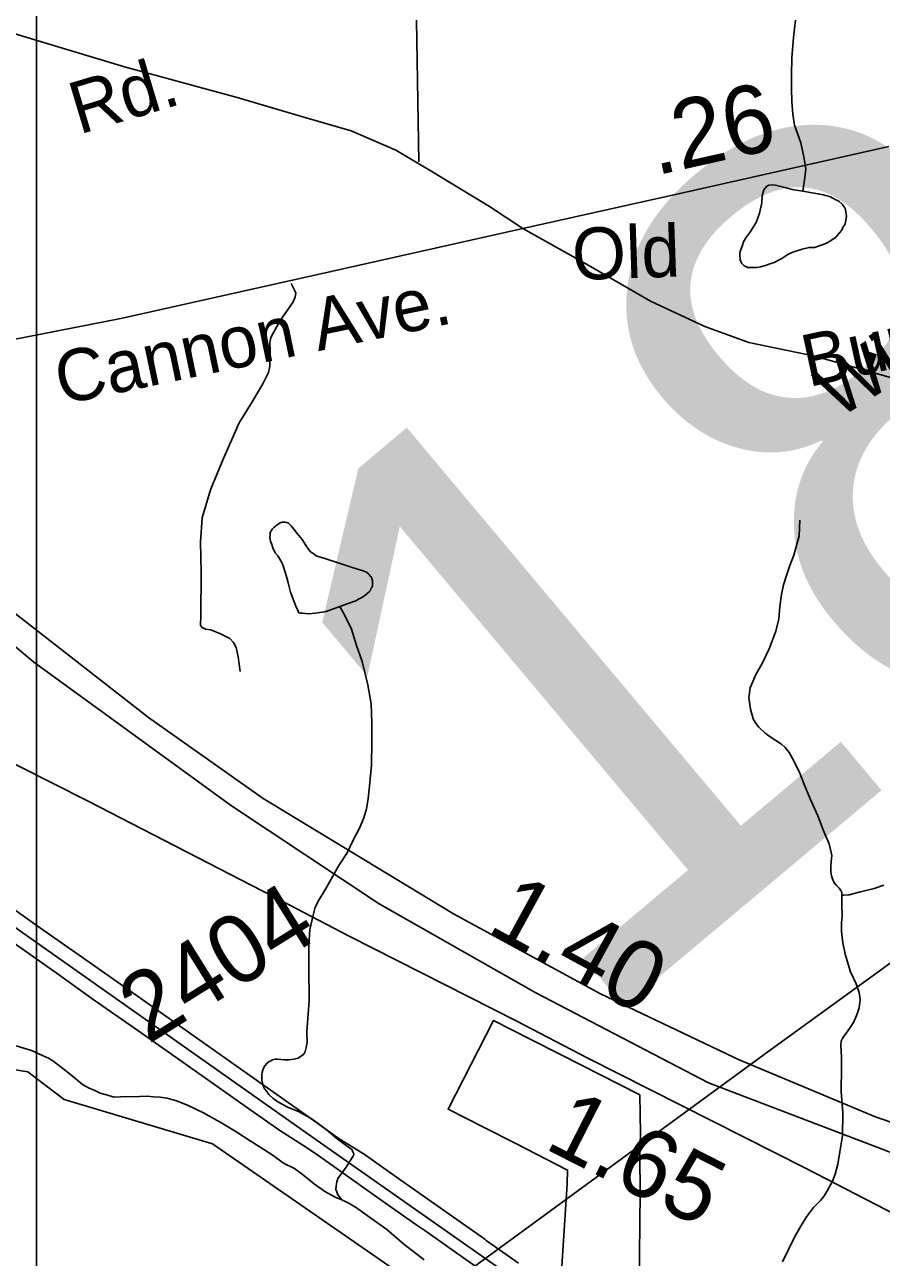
# Model space of a CAD drawing. Extents: x 2001466 to 31450019, y -30647475 to 847247.
# Drawn here: x 2211259 to 2214393, y 754620 to 759130 of the extents above; entities that cross this region are included whole.
import ezdxf

# ---------------------------------------------------------------- set-up
doc = ezdxf.new("R2010")
doc.units = 0
for name, color, linetype in [('Exist Boundary Political City Limit New', 7, 'Continuous'), ('Exist Hydrographic Creek Single Shore', 7, 'Continuous'), ('Exist Hydrographic Misc Water Feature', 7, 'Continuous'), ('Exist Railroad Mainline', 7, 'Continuous'), ('Exist Road Non-System Type 51', 7, 'Continuous'), ('Exist Road Primary NC Attributed', 7, 'Continuous'), ('Exist Road Primary NC Label', 7, 'Continuous'), ('Exist Road Primary NC Service Mileage Hundredths English Label', 7, 'Continuous'), ('Exist Road Primary US Divided Attributed', 7, 'Continuous'), ('Exist Road Primary US Mileage Hundredths English Label', 7, 'Continuous'), ('Exist Road Secondary Mileage Hundredths English Label', 7, 'Continuous'), ('Exist Road Secondary Structure Standard Bridge Number Label', 7, 'Continuous'), ('Exist Road Secondary Type 41 Attributed', 7, 'Continuous'), ('Exist Road Secondary Type 51 Attributed', 7, 'Continuous'), ('Exist Road Secondary Type 51 Label', 7, 'Continuous'), ('Exist Road Secondary Type 51 Number Label', 7, 'Continuous'), ('Exist Utilities Electrical Transmission Line', 7, 'Continuous'), ('Map Preparation Boundary City Limit Buffer Line', 7, 'Continuous'), ('Map Preparation Inset Cut Line', 7, 'Continuous')]:
    doc.layers.add(name, color=color, linetype=linetype)

msp = doc.modelspace()

# ---------------------------------------------------------------- linework, layer by layer
at = {"layer": 'Exist Boundary Political City Limit New'}
for points in [[(2213065, 754599.4), (2213008.2, 754639.5), (2212947.5, 754682.3), (2212941.5, 754686.6), (2212700.5, 754856.6), (2212631.2, 754905.4), (2212497, 755000), (2212494.5, 755001.4), (2212409.8, 755053.6), (2212305, 755128.6), (2212297.5, 755133.9), (2212094, 755277.1), (2211886.8, 755422.9), (2211655, 755587.6), (2211494.2, 755700.6), (2211305, 755832.5), (2211073.2, 755998), (2211025, 756031.9), (2210704.5, 756258.1)], [(2211024.5, 755907.1), (2211382.5, 755654.9), (2211513.5, 755561.4), (2211672.5, 755450.4), (2211887.5, 755298.8), (2212052.8, 755181.2), (2212192.2, 755084.2), (2212276, 755030.4), (2212323.2, 755000), (2212491, 754880.9), (2212567, 754827.1), (2212689.8, 754740.9), (2212722, 754718.2), (2212860.5, 754621.2), (2212921.2, 754578.6)], [(2213504, 754288.6), (2213510, 754857.6), (2213509.5, 754990.6), (2213509.5, 755000), (2213511.2, 755073.2), (2213508.8, 755214.7), (2213219, 755362.4), (2213107.5, 755418.9), (2212973.8, 755486.7), (2212807.8, 755162.2), (2212941.5, 755094.3), (2213053, 755037.4), (2213245, 754939.2), (2213243, 754889.2), (2213218, 754492.5)]]:
    msp.add_lwpolyline(points, dxfattribs=at)
at = {"layer": 'Exist Hydrographic Creek Single Shore'}
for points in [[(2211302.1, 755274.6), (2211269.8, 755299.2), (2211077.8, 755329.4)], [(2217999.2, 751477.6), (2217783.7, 751570.4), (2217541.7, 751624.6), (2217250.7, 751591.2), (2216984.8, 751472), (2216801.7, 751462.6), (2215774.8, 751772.4), (2215432.7, 751910.6), (2215047.7, 752108.7), (2214804.7, 752313.8), (2214644.7, 752563.1), (2214518.8, 752811.7), (2214375.7, 752945.9), (2214133.7, 753003.3), (2213974.8, 753157.5), (2213755.8, 753467), (2213487.8, 753672.6), (2213327.7, 753889.1), (2213017.8, 754184.1), (2212983.8, 754250.4), (2212673.8, 754532.4), (2211945.8, 755036), (2211402.9, 755198.1), (2211302.1, 755274.6)]]:
    msp.add_lwpolyline(points, dxfattribs=at)
at = {"layer": 'Exist Hydrographic Misc Water Feature'}
for points in [[(2214104.8, 758520.8), (2214112.8, 758570.8), (2214116.3, 758602.6), (2214110, 758640.5), (2214097.6, 758696.8), (2214074.9, 758762.3), (2214068.9, 758802.5), (2214064.6, 758848.2), (2214064, 758896.1), (2214064, 758946.5), (2214065.5, 759008.3), (2214071, 759082.5), (2214078.6, 759146.3)], [(2214104.8, 758520.8), (2214160.6, 758511.2), (2214180.9, 758507.3), (2214206.7, 758499.3), (2214221.1, 758491.5), (2214237.3, 758483.8), (2214248.8, 758473.6), (2214257, 758463.8), (2214261.3, 758453.8), (2214263.3, 758443.8), (2214265.2, 758429.7), (2214263.3, 758415.8), (2214259.8, 758399.7), (2214253.5, 758389.7), (2214247.7, 758378), (2214239.7, 758367.9), (2214225.8, 758351.7), (2214210.2, 758341.5), (2214194, 758331.3), (2214179.9, 758325.4), (2214148.5, 758315.1), (2214128, 758314.9), (2214102.4, 758308.6), (2214076.3, 758300.4), (2214062.6, 758294.4), (2214050.1, 758288.6), (2214028.5, 758274.4), (2214000.2, 758259.9), (2213984.9, 758254.2), (2213972.8, 758250), (2213950.8, 758243.9), (2213936.9, 758241.5), (2213925, 758241.7), (2213914.7, 758241.6), (2213902.8, 758241.4), (2213896.7, 758245.2), (2213890.7, 758247.3), (2213886.6, 758251.2), (2213882.8, 758255.4), (2213878.4, 758263.4), (2213876.4, 758269.3), (2213876.6, 758275.4), (2213874.6, 758283.4), (2213874.6, 758291.1), (2213876.4, 758299.4), (2213880.1, 758309.4), (2213884.2, 758323.4), (2213887.9, 758335.4), (2213891.8, 758341.2), (2213896.3, 758349.5), (2213911.9, 758369.4), (2213935.2, 758405.7), (2213947.3, 758439.6), (2213954.9, 758477.8), (2213957.2, 758503.8), (2213962.9, 758525.6), (2213967, 758531.9), (2213972.6, 758537.9), (2213981, 758542), (2213992.7, 758543.8), (2214004.8, 758542), (2214014.6, 758540.1), (2214044.7, 758532.4), (2214066.7, 758526.6), (2214104.8, 758520.8)], [(2212411.9, 757001.7), (2212442.1, 757011.8), (2212469.7, 757022.3), (2212480, 757028), (2212491.7, 757033.9), (2212501.5, 757040.1), (2212511.4, 757048.4), (2212519.6, 757056.5), (2212523.7, 757060.3), (2212525.5, 757066.5), (2212529.2, 757070.5), (2212531.5, 757076.6), (2212531.3, 757080.3), (2212531.3, 757090.4), (2212531.3, 757096.5), (2212529, 757102.5), (2212526.9, 757108.5), (2212522.8, 757112.4), (2212518.7, 757118.3), (2212515.3, 757122.5), (2212509.1, 757126.2), (2212496.8, 757132.1), (2212456.8, 757143.8), (2212408.8, 757159.6), (2212360.9, 757175.4), (2212324.6, 757187), (2212314.3, 757195), (2212302.6, 757202.9), (2212296.7, 757210.6), (2212288.5, 757222.8), (2212274.1, 757246.5), (2212256.1, 757268.3), (2212243.8, 757284.3), (2212233.9, 757296.4), (2212227.8, 757302.2), (2212223.7, 757306.4), (2212217.7, 757308.1), (2212209.9, 757310.1), (2212201.7, 757310.1), (2212196, 757308.2), (2212181.8, 757299.8), (2212170, 757289.8), (2212163.8, 757283.8), (2212159.9, 757278), (2212157.9, 757273.7), (2212156, 757270), (2212156.2, 757265.9), (2212156, 757251.8), (2212158.3, 757239.7), (2212162.6, 757228), (2212166.5, 757215.7), (2212174.7, 757197.8), (2212184.5, 757186.2), (2212192.7, 757174), (2212200.7, 757160.2), (2212207.1, 757142.2), (2212215.1, 757114.2), (2212223.1, 757088.3), (2212231.5, 757054.1), (2212241.5, 757028.3), (2212250.1, 757002.7), (2212257.9, 756986.5), (2212262.2, 756978.5), (2212268, 756976.8), (2212276, 756976.8), (2212296.1, 756974.6), (2212323.9, 756976.9), (2212362.1, 756983.3), (2212411.9, 757001.7)], [(2214095, 757317.1), (2214091.7, 757259.2), (2214072, 757189.2), (2214058.3, 757151.1), (2214046.6, 757118.8), (2214034.7, 757080.8), (2214027.1, 757044.7), (2214021.4, 757000.9), (2214017.7, 756954.8), (2214005.8, 756906.7), (2213982.2, 756846.6), (2213956.6, 756792.4), (2213933, 756752.2), (2213913.3, 756704), (2213907.4, 756668), (2213913.5, 756626.1), (2213923.8, 756590.1), (2213934.4, 756572.3), (2213944.3, 756560.2), (2213966.6, 756538.6), (2213986.3, 756524.6), (2214026.9, 756497.1), (2214041.1, 756485.2), (2214055, 756467.2), (2214067.1, 756445.1), (2214091.5, 756397.3), (2214109.5, 756353.5), (2214132.3, 756297.8), (2214160.6, 756235.9), (2214182.7, 756178.2), (2214201.2, 756132.4), (2214207.1, 756112.4), (2214211.7, 756090.3), (2214209.6, 756068.2), (2214207.6, 756046.3), (2214208, 756030.4), (2214209.8, 756016.3), (2214213.9, 756004.3), (2214220.1, 755990.4), (2214228.1, 755980.7), (2214238.3, 755970.6), (2214244.3, 755962.8), (2214248.4, 755954.5), (2214248.6, 755942.7)], [(2212411.9, 757001.7), (2212431.8, 756963.9), (2212454.4, 756917.9), (2212473, 756858.3), (2212493.5, 756800.4), (2212513.6, 756714.6), (2212526.1, 756644.5), (2212528.8, 756576.4), (2212529.2, 756504.5), (2212527.6, 756420.8), (2212520, 756344.5)], [(2212520, 756344.5), (2212514.8, 756298.6), (2212509.1, 756260.6), (2212499.5, 756228.3), (2212483.3, 756190.6), (2212461.9, 756148.4), (2212438.2, 756100.1), (2212408.4, 756053.9), (2212359.2, 755967.6), (2212335, 755927.4), (2212321.3, 755901.5), (2212313.7, 755871.4), (2212302.2, 755819.2), (2212298.3, 755763.4), (2212298.7, 755679.4), (2212299.8, 755559.6), (2212290.5, 755445.4), (2212292.6, 755407.3), (2212288.9, 755387.6), (2212285, 755373.6), (2212279.5, 755363.5), (2212271.2, 755357.4), (2212259.1, 755349.1), (2212243.2, 755345), (2212225.3, 755342.8), (2212209.3, 755342.8), (2212183.3, 755344.7), (2212175.1, 755344.7), (2212165.4, 755342.6), (2212159.7, 755338.6), (2212153.3, 755336.7), (2212145.6, 755330.5), (2212137.6, 755320.4), (2212131.6, 755310.3), (2212127.5, 755296.3), (2212125.9, 755288.5), (2212125.9, 755278.3), (2212125.9, 755268.2)], [(2214402.1, 755981.6), (2214366.1, 755969.6), (2214316, 755957.3), (2214274.4, 755946.9), (2214254.5, 755944.7), (2214248.6, 755942.7)], [(2214248.6, 755942.7), (2214248.6, 755914.7), (2214249.2, 755866.8), (2214246.7, 755844.8), (2214247.3, 755812.7), (2214251.4, 755770.7), (2214259.8, 755728.9), (2214280.1, 755665), (2214300.4, 755621.3), (2214310.9, 755589.3), (2214315, 755563.2), (2214311.3, 755533.3), (2214303.5, 755507.3), (2214291.2, 755479.1), (2214275.6, 755457.1), (2214252.3, 755422.9), (2214245.9, 755410.9), (2214244.5, 755396.9), (2214246.5, 755350.8), (2214246.5, 755315.1), (2214245.5, 755226.8), (2214251.6, 755149.2), (2214250.4, 755065), (2214240.8, 755006.8), (2214233, 754961), (2214223.8, 754925), (2214213.5, 754899), (2214193.8, 754860.6), (2214181.9, 754842.5), (2214169.8, 754828.5), (2214144.2, 754802.4), (2214118.6, 754768.1), (2214098.9, 754736.2), (2214075.1, 754693.9), (2214031.6, 754603.6)], [(2211227.5, 755394.1), (2211283.3, 755376.4), (2211323.7, 755358.9), (2211345.8, 755349.1), (2211361.6, 755339), (2211391.8, 755315.4), (2211432, 755283.8), (2211470.3, 755252), (2211492.3, 755240.2), (2211514.8, 755230.3), (2211534.5, 755220.4), (2211558.5, 755214.4), (2211586.6, 755206.5), (2211608.7, 755206.8), (2211678.2, 755209.2), (2211706.3, 755209.4), (2211730.3, 755207.8), (2211754.7, 755205.8), (2211780.4, 755202), (2211814.4, 755192.3), (2211854.8, 755176.5), (2211912.6, 755149.1), (2211982.9, 755109.3), (2212035, 755077.9), (2212083.4, 755046.2), (2212129.4, 755016.6), (2212167.5, 754992.5), (2212205.8, 754964.9), (2212245.8, 754945.4), (2212280.3, 754919.5), (2212318.8, 754887.8), (2212358.8, 754860.2), (2212394.5, 754840.2), (2212418.9, 754830.5)], [(2212125.9, 755268.2), (2212130, 755252.5), (2212136.3, 755236.2), (2212144.3, 755226.5), (2212152.5, 755216.3), (2212166.3, 755202.5), (2212184.5, 755188.8), (2212200.5, 755181.1), (2212220.6, 755169.1), (2212261, 755153.3), (2212282.7, 755141.5), (2212306.9, 755127.7), (2212337.3, 755105.7), (2212361.1, 755087.9), (2212401.3, 755054.2), (2212425, 755036.4), (2212447.6, 755020.4), (2212455.6, 755014.8), (2212459.7, 755006.8), (2212463.4, 754998.6), (2212461.5, 754992.7), (2212458.1, 754986.8), (2212434.3, 754950.7), (2212404.3, 754908.5), (2212400.2, 754896.6), (2212398.6, 754882.2), (2212396.7, 754868.3), (2212400.4, 754860.4), (2212404.9, 754848.4), (2212418.9, 754830.5)], [(2212418.9, 754830.5), (2212444.5, 754818.9), (2212473, 754800.8), (2212511.4, 754773.1), (2212583.5, 754721.7), (2212645.5, 754668), (2212720.1, 754610.5)]]:
    msp.add_lwpolyline(points, dxfattribs=at)
at = {"layer": 'Exist Railroad Mainline'}
msp.add_lwpolyline([(2210449, 756374.1), (2211302.1, 755772.4), (2212329.3, 755047.8), (2215168.6, 753054.8)], dxfattribs=at)
at = {"layer": 'Exist Road Non-System Type 51'}
msp.add_line((2212691.5, 759145.6), (2212700.8, 758627.5), dxfattribs=at)
msp.add_lwpolyline([(2212233.8, 758183.2), (2212251.1, 758148.8), (2212248.7, 758132.9), (2212240.3, 758113), (2212193, 758048), (2212159.7, 757984.7), (2212155.3, 757966.8), (2212156.7, 757936.8), (2212155.6, 757880.8), (2212151.1, 757856.9), (2212130.2, 757815.3), (2212090.9, 757750.2), (2212043.3, 757673.2), (2211984.6, 757540.4), (2211938.3, 757427.4), (2211908.2, 757326), (2211902.4, 757238.1), (2211904.1, 757126.1), (2211902.9, 756968.2), (2211902.1, 756932.2), (2211908, 756924.1), (2211919.8, 756917.8), (2211939.8, 756915.4), (2211975.5, 756900.7), (2212009.1, 756884), (2212022.8, 756869.7), (2212032.4, 756851.5), (2212039.7, 756817.4), (2212046.6, 756763.3)], dxfattribs=at)
at = {"layer": 'Exist Road Primary NC Attributed'}
for points in [[(2213080.6, 758383.6), (2213666.5, 758514.5), (2214420.2, 758683.5)], [(2210617.4, 757850.4), (2210924.5, 757920.8), (2211609.9, 758054.8), (2212380, 758226.5), (2213080.6, 758383.6)]]:
    msp.add_lwpolyline(points, dxfattribs=at)
at = {"layer": 'Exist Road Primary US Divided Attributed'}
for points in [[(2215517.8, 754767.4), (2215140.5, 754873.8), (2214373.7, 755133.3), (2213873.1, 755343.2), (2213365.7, 755583.6), (2212827.9, 755877.4), (2212131.7, 756299.1), (2211712.1, 756594.9), (2211144.5, 757037.1)], [(2211071.5, 756982.1), (2211292.5, 756797.1), (2212015.4, 756272.4), (2212555.1, 755913.7), (2213129.2, 755587.4), (2213760.5, 755259.2), (2214638.8, 754923.4), (2215348.5, 754703.5)]]:
    msp.add_lwpolyline(points, dxfattribs=at)
at = {"layer": 'Exist Road Secondary Type 41 Attributed'}
msp.add_lwpolyline([(2213080.6, 758383.6), (2213305.5, 758258), (2213548.3, 758117.6), (2213747.1, 758025.5), (2213908.3, 757966.9), (2214148.9, 757916.6), (2214417.8, 757841.2), (2214692, 757755.3), (2215060.3, 757625.5), (2215434.9, 757489.4), (2215618.1, 757437), (2215835.7, 757416.1), (2215969.6, 757416.1), (2216130.8, 757428.6), (2216390.3, 757449.6), (2216461.4, 757474.7), (2216547.2, 757519.7)], dxfattribs=at)
at = {"layer": 'Exist Road Secondary Type 51 Attributed'}
for points in [[(2208416.8, 759772.1), (2208616.7, 759733.4), (2208939.5, 759661.1), (2209509.2, 759549.1), (2209835.7, 759463.2), (2210380.4, 759334.4), (2211027.6, 759154.3), (2211623.5, 758975.2), (2212035.7, 758863.2), (2212289, 758788.8), (2212453.3, 758740.7), (2212616, 758670.5), (2212747.8, 758593), (2212959.2, 758464.2), (2213080.6, 758383.6)], [(2209048.3, 757506.1), (2209073.4, 757444.3), (2209115.3, 757412.9), (2209224.1, 757394.1), (2209355.9, 757351.1), (2209554.2, 757265.3), (2209902.7, 757090.4), (2210308.2, 756906.1), (2210674.4, 756708.2), (2211056.9, 756516.6), (2211229.5, 756420.3), (2211491.1, 756289.4), (2212170.7, 755939.6), (2212445.9, 755795.1), (2213056.5, 755485.2), (2213319.1, 755349), (2214114.9, 754946.9), (2214410, 754794.1), (2214941, 754519.7), (2215297.9, 754335.4), (2216020.4, 753968.9), (2216327, 753808.7), (2216673.9, 753633.8), (2216777.4, 753571)]]:
    msp.add_lwpolyline(points, dxfattribs=at)
at = {"layer": 'Exist Utilities Electrical Transmission Line'}
msp.add_lwpolyline([(2219021.2, 759638.5), (2217527.7, 757911.6), (2215399.7, 756401.9), (2213991, 755382.2), (2212092.7, 753992.5), (2210074.6, 752562.8), (2209065.5, 751802.9)], dxfattribs=at)
at = {"layer": 'Map Preparation Boundary City Limit Buffer Line'}
for points in [[(2213065, 754599.4), (2213008.2, 754639.5), (2212947.5, 754682.3), (2212941.5, 754686.6), (2212700.5, 754856.6), (2212631.2, 754905.4), (2212497, 755000), (2212494.5, 755001.4), (2212409.8, 755053.6), (2212305, 755128.6), (2212297.5, 755133.9), (2212094, 755277.1), (2211886.8, 755422.9), (2211655, 755587.6), (2211494.2, 755700.6), (2211305, 755832.5), (2211073.2, 755998), (2211025, 756031.9), (2210704.5, 756258.1)], [(2211024.5, 755907.1), (2211382.5, 755654.9), (2211513.5, 755561.4), (2211672.5, 755450.4), (2211887.5, 755298.8), (2212052.8, 755181.2), (2212192.2, 755084.2), (2212276, 755030.4), (2212323.2, 755000), (2212491, 754880.9), (2212567, 754827.1), (2212689.8, 754740.9), (2212722, 754718.2), (2212860.5, 754621.2), (2212921.2, 754578.6)], [(2213504, 754288.6), (2213510, 754857.6), (2213509.5, 754990.6), (2213509.5, 755000), (2213511.2, 755073.2), (2213508.8, 755214.7), (2213219, 755362.4), (2213107.5, 755418.9), (2212973.8, 755486.7), (2212807.8, 755162.2), (2212941.5, 755094.3), (2213053, 755037.4), (2213245, 754939.2), (2213243, 754889.2), (2213218, 754492.5)]]:
    msp.add_lwpolyline(points, dxfattribs=at)
at = {"layer": 'Map Preparation Inset Cut Line'}
for p, q in [((2211302.1, 759063.2), (2211302.1, 762476.7)), ((2211302.1, 757990.7), (2211302.1, 759063.2)), ((2211302.1, 756972.8), (2211302.1, 757990.7)), ((2211302.1, 756906.1), (2211302.1, 756972.8)), ((2211302.1, 756874.6), (2211302.1, 756906.1)), ((2211302.1, 756846.3), (2211302.1, 756874.6)), ((2211302.1, 756769.5), (2211302.1, 756846.3)), ((2211302.1, 756368.7), (2211302.1, 756769.5)), ((2211302.1, 755772.4), (2211302.1, 756368.7)), ((2211302.1, 755274.6), (2211302.1, 755772.4)), ((2211302.1, 752952.6), (2211302.1, 755274.6))]:
    msp.add_line(p, q, dxfattribs=at)

# ---------------------------------------------------------------- texts
at = {"layer": 'Exist Road Primary NC Label'}
msp.add_text('Cannon Ave.', height=190, rotation=11.7873, dxfattribs=at).set_placement((2211392.1, 757738.7))
at = {"layer": 'Exist Road Primary NC Service Mileage Hundredths English Label'}
msp.add_text('.26', height=250, rotation=12.6386, dxfattribs=at).set_placement((2213567.2, 758577.5))
at = {"layer": 'Exist Road Primary US Mileage Hundredths English Label'}
msp.add_text('1.40', height=250, rotation=331.3508, dxfattribs=at).set_placement((2212943.6, 755814.2))
at = {"layer": 'Exist Road Secondary Mileage Hundredths English Label'}
for s, rotation, p in [('.69', 340.5813, (2214304.6, 757907.7)), ('1.65', 332.9573, (2213154.3, 755021.7))]:
    msp.add_text(s, height=250, rotation=rotation, dxfattribs=at).set_placement(p)
at = {"layer": 'Exist Road Secondary Structure Standard Bridge Number Label'}
msp.add_text('18', height=2132.54, rotation=40, dxfattribs=at).set_placement((2213285, 755398.9))
at = {"layer": 'Exist Road Secondary Type 51 Label'}
for s, rotation, p in [('Rd.', 16.7059, (2211457.8, 758727.3)), ('Winslowe Farm Dr.', 31.918, (2214233.5, 757685.4)), ('Old', 1.9777, (2213263.9, 758195)), ('Bunn', 12.3243, (2214125.6, 757803.3))]:
    msp.add_text(s, height=190, rotation=rotation, dxfattribs=at).set_placement(p)
at = {"layer": 'Exist Road Secondary Type 51 Number Label'}
msp.add_text('2404', height=250, rotation=31.918, dxfattribs=at).set_placement((2211709.1, 755397.3))

doc.saveas('drawing.dxf')
